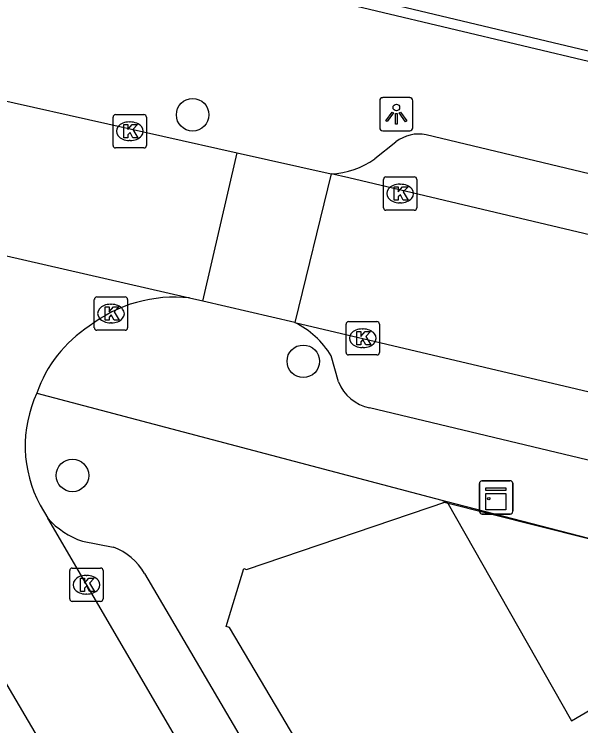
# Model space of a CAD drawing. Extents: x 159718 to 160783, y 383290 to 384030.
# Drawn here: x 160127.57 to 160144.59, y 383460.37 to 383481.74 of the extents above; entities that cross this region are included whole.
import ezdxf

# ---------------------------------------------------------------- set-up
doc = ezdxf.new("R2010")
doc.units = 0
for name, color, linetype in [('IMGEO_Boom', 7, 'Continuous'), ('IMGEO_Haag', 7, 'Continuous'), ('IMGEO_Kast', 7, 'Continuous'), ('IMGEO_Kolk', 7, 'Continuous'), ('IMGEO_Lichtpunt', 7, 'Continuous'), ('IMGEO_Muur', 7, 'Continuous'), ('IMGEO_Pand', 7, 'Continuous'), ('IMGEO_Rijbaan_lokaal_open', 7, 'Continuous'), ('IMGEO_Voetpad_open', 7, 'Continuous')]:
    doc.layers.add(name, color=color, linetype=linetype)

msp = doc.modelspace()

# ---------------------------------------------------------------- linework, layer by layer
at = {"layer": 'IMGEO_Boom'}
for centre in [(160132.932, 383478.725), (160136.257, 383471.317), (160129.323, 383467.887)]:
    msp.add_circle(centre, 0.489, dxfattribs=at)
at = {"layer": 'IMGEO_Haag'}
msp.add_lwpolyline([(160153.228, 383498.674), (160152.559, 383498.433), (160152.883, 383497.456), (160153.275, 383496.549), (160149.96, 383483.331), (160149.178, 383479.598), (160147.3, 383480.044), (160134.131, 383483.184), (160134.066, 383482.891)], dxfattribs=at)
at = {"layer": 'IMGEO_Kast'}
for p, q in [((160141.625, 383467.726), (160142.466, 383467.726)), ((160142.466, 383467.726), (160141.625, 383467.726)), ((160141.55, 383466.801), (160141.55, 383467.642)), ((160141.55, 383467.642), (160141.55, 383466.801)), ((160142.55, 383467.651), (160142.55, 383466.81)), ((160142.55, 383466.81), (160142.55, 383467.651)), ((160142.475, 383466.726), (160141.634, 383466.726)), ((160141.634, 383466.726), (160142.475, 383466.726))]:
    msp.add_line(p, q, dxfattribs=at)
for points in [[(160141.745, 383467.516), (160142.345, 383467.516), (160142.345, 383467.431), (160141.745, 383467.431), (160141.745, 383467.516)], [(160141.745, 383467.341), (160142.345, 383467.341), (160142.345, 383466.852), (160141.745, 383466.852), (160141.745, 383467.341)]]:
    msp.add_lwpolyline(points, dxfattribs=at)
msp.add_circle((160141.829, 383467.19), 0.0377, dxfattribs=at)
for centre, start, end in [((160141.628, 383467.648), 92.4484, 184.2845), ((160141.628, 383467.648), 92.4484, 184.2845), ((160142.472, 383467.648), 2.4484, 94.2845), ((160142.472, 383467.648), 2.4484, 94.2845), ((160142.472, 383466.804), 272.4484, 4.2845), ((160142.472, 383466.804), 272.4484, 4.2845), ((160141.628, 383466.804), 182.4484, 274.2845), ((160141.628, 383466.804), 182.4484, 274.2845)]:
    msp.add_arc(centre, 0.0779, start, end, dxfattribs=at)
at = {"layer": 'IMGEO_Kolk'}
for p, q in [((160130.543, 383477.803), (160130.543, 383478.655)), ((160130.618, 383478.729), (160131.47, 383478.729)), ((160131.544, 383478.655), (160131.544, 383477.803)), ((160131.031, 383478.509), (160131.056, 383478.509)), ((160131.054, 383477.949), (160131.029, 383477.949)), ((160131.47, 383477.729), (160130.618, 383477.729)), ((160138.74, 383476.857), (160139.592, 383476.857)), ((160138.665, 383475.931), (160138.665, 383476.783)), ((160139.666, 383476.783), (160139.666, 383475.931)), ((160139.153, 383476.637), (160139.178, 383476.637)), ((160139.176, 383476.077), (160139.151, 383476.077)), ((160139.592, 383475.857), (160138.74, 383475.857)), ((160130.054, 383473.25), (160130.906, 383473.25)), ((160129.979, 383472.324), (160129.979, 383473.176)), ((160130.467, 383473.03), (160130.492, 383473.03)), ((160130.98, 383473.176), (160130.98, 383472.324)), ((160130.49, 383472.47), (160130.465, 383472.47)), ((160137.542, 383471.583), (160137.542, 383472.435)), ((160137.617, 383472.509), (160138.469, 383472.509)), ((160138.543, 383472.435), (160138.543, 383471.583)), ((160130.906, 383472.25), (160130.054, 383472.25)), ((160138.03, 383472.289), (160138.055, 383472.289)), ((160138.053, 383471.729), (160138.028, 383471.729)), ((160138.469, 383471.509), (160137.617, 383471.509)), ((160129.316, 383465.104), (160130.168, 383465.104)), ((160129.241, 383464.178), (160129.241, 383465.03)), ((160129.729, 383464.884), (160129.754, 383464.884)), ((160130.242, 383465.03), (160130.242, 383464.178)), ((160129.752, 383464.324), (160129.727, 383464.324)), ((160130.168, 383464.104), (160129.316, 383464.104))]:
    msp.add_line(p, q, dxfattribs=at)
for points in [[(160130.543, 383477.803), (160130.543, 383478.655)], [(160130.618, 383478.729), (160131.47, 383478.729)], [(160131.544, 383478.655), (160131.544, 383477.803)], [(160130.864, 383478.429), (160130.987, 383478.429), (160130.987, 383478.278), (160131.117, 383478.429), (160131.281, 383478.429), (160131.135, 383478.278), (160131.288, 383478.029), (160131.136, 383478.029), (160131.051, 383478.193), (160130.987, 383478.126), (160130.987, 383478.029), (160130.864, 383478.029), (160130.864, 383478.429)], [(160131.47, 383477.729), (160130.618, 383477.729)], [(160138.74, 383476.857), (160139.592, 383476.857)], [(160138.665, 383475.931), (160138.665, 383476.783)], [(160139.666, 383476.783), (160139.666, 383475.931)], [(160138.986, 383476.557), (160139.109, 383476.557), (160139.109, 383476.406), (160139.239, 383476.557), (160139.403, 383476.557), (160139.257, 383476.406), (160139.41, 383476.157), (160139.258, 383476.157), (160139.173, 383476.321), (160139.109, 383476.254), (160139.109, 383476.157), (160138.986, 383476.157), (160138.986, 383476.557)], [(160139.592, 383475.857), (160138.74, 383475.857)], [(160130.054, 383473.25), (160130.906, 383473.25)], [(160129.979, 383472.324), (160129.979, 383473.176)], [(160130.98, 383473.176), (160130.98, 383472.324)], [(160130.3, 383472.95), (160130.423, 383472.95), (160130.423, 383472.799), (160130.553, 383472.95), (160130.717, 383472.95), (160130.571, 383472.799), (160130.724, 383472.55), (160130.572, 383472.55), (160130.487, 383472.714), (160130.423, 383472.647), (160130.423, 383472.55), (160130.3, 383472.55), (160130.3, 383472.95)], [(160137.542, 383471.583), (160137.542, 383472.435)], [(160137.617, 383472.509), (160138.469, 383472.509)], [(160138.543, 383472.435), (160138.543, 383471.583)], [(160130.906, 383472.25), (160130.054, 383472.25)], [(160137.863, 383472.209), (160137.986, 383472.209), (160137.986, 383472.058), (160138.116, 383472.209), (160138.28, 383472.209), (160138.134, 383472.058), (160138.287, 383471.809), (160138.135, 383471.809), (160138.05, 383471.973), (160137.986, 383471.906), (160137.986, 383471.809), (160137.863, 383471.809), (160137.863, 383472.209)], [(160138.469, 383471.509), (160137.617, 383471.509)], [(160129.316, 383465.104), (160130.168, 383465.104)], [(160129.241, 383464.178), (160129.241, 383465.03)], [(160130.242, 383465.03), (160130.242, 383464.178)], [(160129.562, 383464.804), (160129.685, 383464.804), (160129.685, 383464.653), (160129.815, 383464.804), (160129.979, 383464.804), (160129.833, 383464.653), (160129.986, 383464.404), (160129.834, 383464.404), (160129.749, 383464.568), (160129.685, 383464.501), (160129.685, 383464.404), (160129.562, 383464.404), (160129.562, 383464.804)], [(160130.168, 383464.104), (160129.316, 383464.104)]]:
    msp.add_lwpolyline(points, dxfattribs=at)
for centre, start, end in [((160130.62, 383478.653), 91.552, 178.448), ((160130.62, 383478.653), 91.552, 178.448), ((160131.468, 383478.653), 1.552, 88.448), ((160131.468, 383478.653), 1.552, 88.448), ((160130.62, 383477.805), 181.552, 268.448), ((160130.62, 383477.805), 181.552, 268.448), ((160131.468, 383477.805), 271.552, 358.448), ((160131.468, 383477.805), 271.552, 358.448), ((160138.742, 383476.781), 91.552, 178.448), ((160138.742, 383476.781), 91.552, 178.448), ((160139.59, 383476.781), 1.552, 88.448), ((160139.59, 383476.781), 1.552, 88.448), ((160138.742, 383475.933), 181.552, 268.448), ((160138.742, 383475.933), 181.552, 268.448), ((160139.59, 383475.933), 271.552, 358.448), ((160139.59, 383475.933), 271.552, 358.448), ((160130.056, 383473.174), 91.552, 178.448), ((160130.056, 383473.174), 91.552, 178.448), ((160130.904, 383473.174), 1.552, 88.448), ((160130.904, 383473.174), 1.552, 88.448), ((160137.619, 383472.433), 91.552, 178.448), ((160137.619, 383472.433), 91.552, 178.448), ((160138.467, 383472.433), 1.552, 88.448), ((160138.467, 383472.433), 1.552, 88.448), ((160130.056, 383472.326), 181.552, 268.448), ((160130.056, 383472.326), 181.552, 268.448), ((160130.904, 383472.326), 271.552, 358.448), ((160130.904, 383472.326), 271.552, 358.448), ((160137.619, 383471.585), 181.552, 268.448), ((160137.619, 383471.585), 181.552, 268.448), ((160138.467, 383471.585), 271.552, 358.448), ((160138.467, 383471.585), 271.552, 358.448), ((160129.318, 383465.028), 91.552, 178.448), ((160129.318, 383465.028), 91.552, 178.448), ((160130.166, 383465.028), 1.552, 88.448), ((160130.166, 383465.028), 1.552, 88.448), ((160129.318, 383464.18), 181.552, 268.448), ((160129.318, 383464.18), 181.552, 268.448), ((160130.166, 383464.18), 271.552, 358.448), ((160130.166, 383464.18), 271.552, 358.448)]:
    msp.add_arc(centre, 0.0765, start, end, dxfattribs=at)
for centre, major_axis, ratio, start_param, end_param in [((160131.03, 383478.229), (-0.387, 0.002), 0.722429, 4.712389, 7.853982), ((160131.055, 383478.229), (-0.39, 0.002), 0.717154, 1.570796, 4.712389), ((160139.152, 383476.357), (-0.387, 0.002), 0.722429, 4.712389, 7.853982), ((160139.177, 383476.357), (-0.39, 0.002), 0.717154, 1.570796, 4.712389), ((160130.466, 383472.75), (-0.387, 0.002), 0.722429, 4.712389, 7.853982), ((160130.491, 383472.75), (-0.39, 0.002), 0.717154, 1.570796, 4.712389), ((160138.029, 383472.009), (-0.387, 0.002), 0.722429, 4.712389, 7.853982), ((160138.054, 383472.009), (-0.39, 0.002), 0.717154, 1.570796, 4.712389), ((160129.728, 383464.604), (-0.387, 0.002), 0.722429, 4.712389, 7.853982), ((160129.753, 383464.604), (-0.39, 0.002), 0.717154, 1.570796, 4.712389)]:
    msp.add_ellipse(centre, major_axis=major_axis, ratio=ratio, start_param=start_param, end_param=end_param, dxfattribs=at)
at = {"layer": 'IMGEO_Lichtpunt'}
for p, q in [((160139.455, 383479.238), (160138.647, 383479.238)), ((160139.455, 383479.238), (160138.647, 383479.238)), ((160138.553, 383479.143), (160138.553, 383478.336)), ((160138.553, 383479.143), (160138.553, 383478.336)), ((160139.549, 383478.336), (160139.549, 383479.143)), ((160139.549, 383478.336), (160139.549, 383479.143)), ((160138.647, 383478.242), (160139.455, 383478.242)), ((160138.647, 383478.242), (160139.455, 383478.242))]:
    msp.add_line(p, q, dxfattribs=at)
for points in [[(160138.927, 383478.807), (160138.966, 383478.779), (160138.778, 383478.517), (160138.74, 383478.544), (160138.927, 383478.807)], [(160139.139, 383478.779), (160139.177, 383478.806), (160139.364, 383478.544), (160139.325, 383478.516), (160139.139, 383478.779)], [(160139.029, 383478.759), (160139.076, 383478.759), (160139.076, 383478.437), (160139.029, 383478.437), (160139.029, 383478.759)]]:
    msp.add_lwpolyline(points, dxfattribs=at)
msp.add_circle((160139.052, 383478.941), 0.0994, dxfattribs=at)
for centre, start, end in [((160138.647, 383479.143), 90, 180), ((160138.647, 383479.143), 90, 180), ((160139.455, 383479.143), 0, 90), ((160139.455, 383479.143), 0, 90), ((160138.647, 383478.336), 180, 270), ((160138.647, 383478.336), 180, 270), ((160139.455, 383478.336), 270, 0), ((160139.455, 383478.336), 270, 360)]:
    msp.add_arc(centre, 0.0946, start, end, dxfattribs=at)
at = {"layer": 'IMGEO_Muur'}
msp.add_lwpolyline([(160140.451, 383467.099), (160146.213, 383465.64)], dxfattribs=at)
at = {"layer": 'IMGEO_Pand'}
for points in [[(160141.723, 383450.354), (160134.037, 383463.318), (160133.941, 383463.347), (160134.474, 383465.095), (160134.554, 383465.065), (160140.569, 383467.11)], [(160140.569, 383467.11), (160144.314, 383460.514), (160147.9, 383462.618)]]:
    msp.add_lwpolyline(points, dxfattribs=at)
at = {"layer": 'IMGEO_Rijbaan_lokaal_open'}
for points in [[(160118.629, 383481.089), (160134.274, 383477.578)], [(160133.241, 383473.125), (160134.274, 383477.578)], [(160134.274, 383477.578), (160137.094, 383476.945)], [(160137.094, 383476.945), (160135.998, 383472.486)], [(160172.545, 383468.515), (160159.773, 383471.579), (160137.622, 383476.827), (160137.094, 383476.945)], [(160132.838, 383473.219), (160119.26, 383476.327)], [(160133.241, 383473.125), (160132.838, 383473.219)], [(160135.998, 383472.486), (160133.241, 383473.125)], [(160135.998, 383472.486), (160164.323, 383465.817)], [(160128.353, 383466.994), (160128.582, 383466.6)], [(160142.398, 383442.928), (160128.582, 383466.6)], [(160125.493, 383464.755), (160139.179, 383441.454)]]:
    msp.add_lwpolyline(points, dxfattribs=at)
for centre, radius, start, end in [((160132.385, 383469.056), 4.188, 83.7934, 127.6394), ((160131.921, 383469.107), 3.878, 122.6681, 161.1057), ((160131.645, 383468.779), 3.744, 154.968, 208.4663)]:
    msp.add_arc(centre, radius, start, end, dxfattribs=at)
at = {"layer": 'IMGEO_Voetpad_open'}
for points in [[(160149.777, 383479.145), (160149.116, 383479.302), (160147.229, 383479.752), (160134.066, 383482.891)], [(160172.377, 383470.44), (160164.222, 383472.312), (160139.948, 383478.121)], [(160139.04, 383477.906), (160138.403, 383477.402)], [(160137.311, 383470.696), (160137.097, 383471.483)], [(160128.252, 383470.363), (160140.569, 383467.11)], [(160160.675, 383464.554), (160138.25, 383469.92)], [(160140.569, 383467.11), (160146.213, 383465.64)], [(160129.623, 383465.911), (160130.55, 383465.732)], [(160131.488, 383464.944), (160142.48, 383446.217)]]:
    msp.add_lwpolyline(points, dxfattribs=at)
for centre, radius, start, end in [((160139.723, 383477.046), 1.099, 78.191, 128.4517), ((160136.971, 383479.399), 2.457, 272.8586, 305.6318), ((160134.802, 383470.072), 2.694, 31.5826, 63.6473), ((160138.511, 383471.192), 1.299, 202.4644, 258.3942), ((160130.424, 383468.252), 2.475, 221.8909, 251.1109), ((160129.912, 383464.02), 1.827, 30.3748, 69.5589)]:
    msp.add_arc(centre, radius, start, end, dxfattribs=at)

doc.saveas('drawing.dxf')
